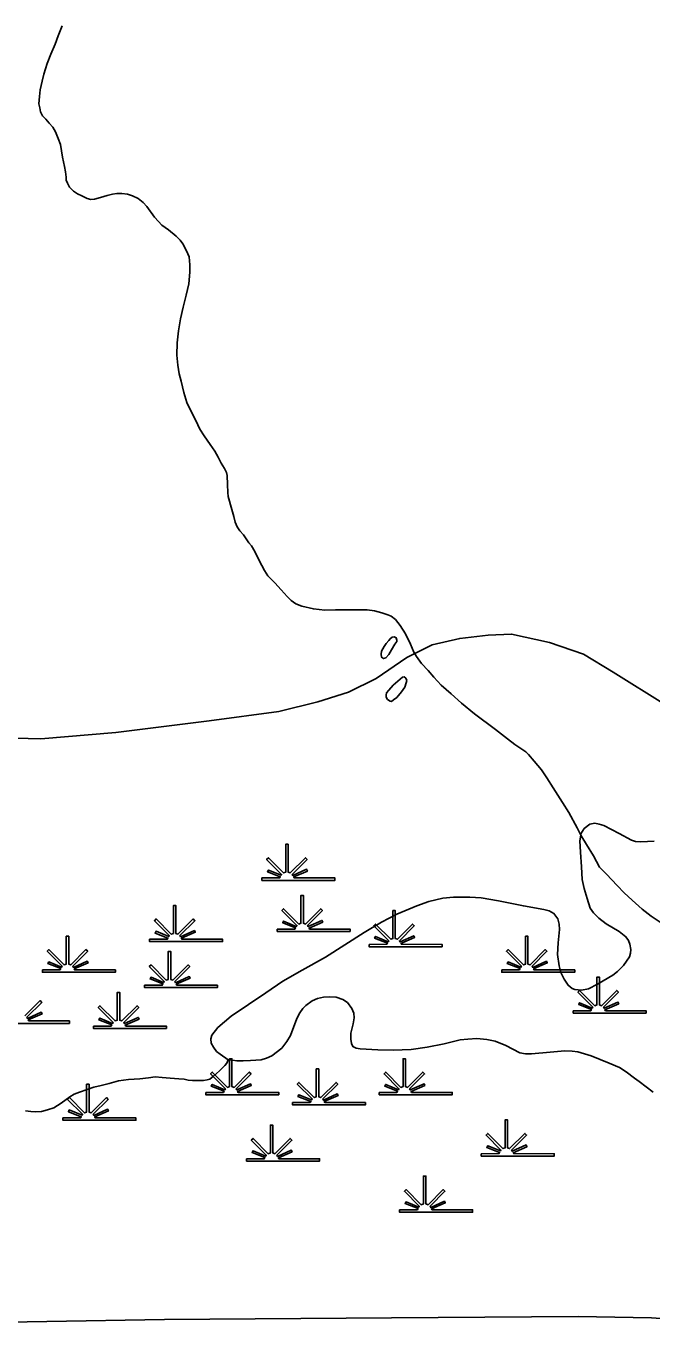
# Model space of a CAD drawing. Extents: x 2220236 to 2384410, y 720751 to 894131.
# Drawn here: x 2348159 to 2350024, y 858949 to 862847 of the extents above; entities that cross this region are included whole.
import ezdxf

# ---------------------------------------------------------------- set-up
doc = ezdxf.new("R2010")
doc.units = 0
for name, color, linetype in [('Exist Hydrographic Creek Single Shore', 7, 'Continuous'), ('Exist Hydrographic Misc Water Feature', 7, 'Continuous'), ('Exist Hydrographic Pond Under 1500 Sq Ft', 7, 'Continuous'), ('Exist Hydrographic Swamp CELL', 7, 'Continuous'), ('Exist Road Non-System Type 51', 7, 'Continuous'), ('Exist Road Secondary Type 51 Attributed', 7, 'Continuous')]:
    doc.layers.add(name, color=color, linetype=linetype)

msp = doc.modelspace()

# ---------------------------------------------------------------- linework, layer by layer
at = {"layer": 'Exist Hydrographic Creek Single Shore'}
for points in [[(2350028.4, 859667.1), (2349985.8, 859698.9), (2349972, 859708.1), (2349947.5, 859727.8), (2349927.3, 859740.1), (2349897.2, 859753.7), (2349842.8, 859775.1), (2349803, 859786.6), (2349786.5, 859789.2), (2349764.8, 859789.9), (2349721, 859785.8), (2349665, 859780.9), (2349647.6, 859781.2), (2349630.8, 859784.5), (2349588.5, 859805.7), (2349556.5, 859819.2), (2349531.7, 859824.1), (2349502.3, 859826.8), (2349475.8, 859825.1), (2349452.3, 859822.5), (2349404.5, 859811.3), (2349354, 859801), (2349306.7, 859794.2), (2349253, 859792), (2349207, 859793.4), (2349154.7, 859796.2), (2349142.8, 859798.3), (2349132.7, 859802.8), (2349129.1, 859811.5), (2349126.3, 859824.5), (2349126.2, 859842.6), (2349133.9, 859870.2), (2349136.5, 859888.3), (2349135.6, 859902.1), (2349129.4, 859915.9), (2349117.2, 859934.1), (2349103, 859943.4), (2349083.1, 859950.1), (2349064, 859951.6), (2349045.6, 859950.2), (2349027.1, 859946.2), (2349011, 859939), (2348992.8, 859925.8), (2348983.4, 859916.5), (2348974.4, 859903.7), (2348965.9, 859886.3), (2348946.3, 859836.2), (2348936.2, 859818.4), (2348920.9, 859798.1), (2348891, 859775.5), (2348875.5, 859768.3), (2348859.3, 859762.8), (2348827.3, 859760.8), (2348805.3, 859760.5), (2348787.2, 859759.8), (2348773.4, 859761.9), (2348761.2, 859763.7)], [(2348156.9, 859610.9), (2348173.1, 859609.3), (2348187.9, 859608.3), (2348204.9, 859609.6), (2348222.8, 859613.6), (2348240.9, 859620.3), (2348262.6, 859634.3), (2348288.5, 859652.4), (2348302.3, 859660.5), (2348317.4, 859666.7), (2348340.1, 859675.2), (2348360.1, 859681.6), (2348381.9, 859686.8), (2348406, 859692.7), (2348433.9, 859700.4), (2348463.9, 859704.9), (2348497.9, 859706.9), (2348523.8, 859709.6), (2348543.7, 859712.1), (2348563.8, 859710.6), (2348587.8, 859708.3), (2348613.8, 859706.8), (2348629.6, 859705.1), (2348641.9, 859703), (2348654.4, 859701.9), (2348667.9, 859701.7), (2348675.8, 859701.1), (2348687.9, 859701.6), (2348698, 859703.6), (2348705.8, 859705.6), (2348717.6, 859714.3), (2348735.6, 859730.8), (2348751.4, 859746.2), (2348757.3, 859753), (2348761.2, 859763.7)]]:
    msp.add_lwpolyline(points, dxfattribs=at)
at = {"layer": 'Exist Hydrographic Misc Water Feature'}
for points in [[(2348266.1, 862847.8), (2348254.5, 862817.7), (2348244.7, 862793.4), (2348232.1, 862763.3), (2348221.5, 862735), (2348211.9, 862703.4), (2348206.2, 862682.8), (2348200.4, 862657), (2348198.3, 862636.6), (2348196.8, 862615.2), (2348199, 862602.8), (2348201.1, 862590.7), (2348207.5, 862579.5), (2348217.4, 862569.1), (2348227.8, 862557.3), (2348237.8, 862545.3), (2348245.9, 862531.8), (2348254.3, 862511.5), (2348260.6, 862493.7), (2348267, 862455.6), (2348273.1, 862427.9), (2348276.4, 862412.3), (2348277.7, 862395.9), (2348277.7, 862387.7), (2348281.7, 862378), (2348287.8, 862366.1), (2348300.1, 862354.2), (2348312.2, 862346.5), (2348324.3, 862340.4), (2348340.4, 862332.2), (2348351.3, 862330), (2348362.4, 862330.5), (2348380.3, 862335.5), (2348400.4, 862341.2), (2348416.3, 862345.1), (2348429, 862347.3), (2348444.1, 862347.9), (2348460.6, 862345.3), (2348476.2, 862340.1), (2348492.3, 862332.5), (2348507.6, 862321), (2348518.5, 862309), (2348540.9, 862277), (2348552.9, 862263.8), (2348563.2, 862253.3), (2348583.4, 862239.4), (2348605.6, 862220), (2348617.9, 862208), (2348625.8, 862197.8), (2348637.2, 862176.9), (2348644.5, 862158.2), (2348646.8, 862134.7), (2348647, 862112.4), (2348643.5, 862077.8), (2348635.7, 862044), (2348626.4, 862008.1)], [(2348626.4, 862008.1), (2348618.6, 861973.3), (2348613.2, 861938), (2348609.4, 861901.7), (2348607.9, 861865.6), (2348610.5, 861835.2), (2348614.4, 861810), (2348620.9, 861788), (2348629.2, 861753.9), (2348637.7, 861724), (2348651.9, 861695.7), (2348664.2, 861670), (2348676.7, 861644.2), (2348689, 861624.4), (2348707.1, 861598.8), (2348721.4, 861578.8), (2348731.6, 861561.1), (2348739.9, 861543.4), (2348750.1, 861527.4), (2348755.8, 861515.5), (2348758.2, 861505.8), (2348758.6, 861479.5), (2348759.6, 861455.6), (2348761.1, 861443.5), (2348771.5, 861405.2), (2348777.6, 861383.5), (2348781.9, 861367.2), (2348788, 861353.4), (2348796.1, 861341.5), (2348806.4, 861329.5), (2348822.8, 861305.6), (2348830.8, 861296), (2348840.9, 861280), (2348853.2, 861252.6), (2348869.5, 861223.1), (2348879.7, 861207.1), (2348900.2, 861186.6), (2348918.5, 861165), (2348936.7, 861145.4), (2348948.7, 861133.5), (2348962.9, 861123.5), (2348980.9, 861116.1), (2349015, 861108.3), (2349049, 861104.7), (2349081.1, 861105.4), (2349114.9, 861105.8), (2349147.1, 861105.5), (2349175, 861106), (2349197.1, 861102.6), (2349219.3, 861096.9), (2349237.3, 861091.1), (2349247.3, 861086.6), (2349259.5, 861077.2), (2349273.7, 861059.1), (2349289.9, 861033.5), (2349304.2, 861003.6), (2349314.7, 860979.4), (2349322.8, 860965.9), (2349337.1, 860945.8), (2349357.3, 860924.7), (2349373.6, 860904.7), (2349395.9, 860881), (2349426.1, 860855.3), (2349456.5, 860827.6), (2349494.9, 860795.7), (2349557.5, 860749.1), (2349593.8, 860721), (2349615.8, 860703.9), (2349636.1, 860689.9), (2349648.2, 860682.2), (2349656.4, 860674.3), (2349673.3, 860654.3), (2349694.7, 860628.3), (2349711.1, 860604.4), (2349729.4, 860574.6), (2349744.1, 860553.2), (2349758.1, 860530.8), (2349776.4, 860501), (2349800.9, 860455.4), (2349812.3, 860433.6)], [(2348761.2, 859763.7), (2348737.2, 859780.1), (2348726.3, 859788.5), (2348717, 859801.2), (2348710.5, 859813.4), (2348709.7, 859825.6), (2348712.2, 859837.1), (2348730, 859859.2), (2348769.6, 859893.7), (2348821.4, 859928.6), (2348872.8, 859963.5), (2348924.2, 859997.8), (2348982, 860030.3), (2349051.6, 860069.3), (2349108.9, 860106.1), (2349166.4, 860142.9), (2349218, 860173.9), (2349264, 860197.8), (2349323.7, 860222.5), (2349359.3, 860235.5), (2349401.2, 860245.4), (2349432.6, 860248.3), (2349481.1, 860248.7), (2349515, 860246.8), (2349567.3, 860237.4), (2349641.4, 860222.4), (2349701.6, 860211.7), (2349717.8, 860207.5), (2349731.9, 860199.9), (2349744.1, 860183.9), (2349747.7, 860167.7), (2349748.3, 860152), (2349744.7, 860111.8), (2349743.2, 860077.9), (2349747.8, 860043.6), (2349752.6, 860023.5), (2349762.3, 860004.2), (2349774.5, 859985.6), (2349786.7, 859975.6), (2349794.7, 859972.7), (2349814.2, 859970.8), (2349834.7, 859975), (2349862.3, 859989.2), (2349908.2, 860015.7), (2349921.5, 860027.1), (2349939.8, 860044.3), (2349957.5, 860070.2), (2349960.3, 860081.8), (2349961.1, 860092.7), (2349958.9, 860108.1), (2349954.1, 860119.3), (2349946.5, 860130.5), (2349926.5, 860146.1), (2349888.1, 860169.2), (2349866.1, 860185.7), (2349849.7, 860202), (2349840.6, 860215.8), (2349831.2, 860244.9), (2349821.8, 860274.1), (2349816.4, 860300.8), (2349814.2, 860338.5), (2349811.4, 860382.6), (2349809.1, 860416.4), (2349812.3, 860433.6)]]:
    msp.add_lwpolyline(points, dxfattribs=at)
at = {"layer": 'Exist Hydrographic Pond Under 1500 Sq Ft'}
for points in [[(2349247.8, 860986.5), (2349240.2, 860972.4), (2349231, 860962.8), (2349224.2, 860960.3), (2349218.2, 860964), (2349216.8, 860973.1), (2349218.1, 860982), (2349225.7, 860996.4), (2349231.6, 861004.9), (2349239.8, 861014.1), (2349243.5, 861019.2), (2349249.9, 861023.7), (2349255.4, 861024.6), (2349261.4, 861022.5), (2349263.7, 861015.1), (2349263.5, 861011.1), (2349257.6, 861002.7), (2349247.8, 860986.5)], [(2349253.1, 860881), (2349239.6, 860866.4), (2349233.4, 860857.9), (2349231.7, 860850.6), (2349231.6, 860844.7), (2349235.8, 860838.3), (2349243.9, 860833.1), (2349247.9, 860832.2), (2349254.2, 860836.8), (2349263.8, 860844.4), (2349277.6, 860860.7), (2349287.5, 860874.9), (2349291.2, 860887.5), (2349293.2, 860894.8), (2349291, 860901.3), (2349285.6, 860905.3), (2349281, 860905.1), (2349267, 860893.1), (2349253.1, 860881)], [(2349812.3, 860433.6), (2349812.8, 860436.9), (2349822.7, 860453), (2349839.5, 860465.9), (2349854.5, 860469.1), (2349867.4, 860466.3), (2349880.4, 860461.9), (2349927, 860438.3), (2349963.2, 860418.4), (2349975.2, 860414.9), (2349991.3, 860414), (2350031, 860415.6)], [(2349812.3, 860433.6), (2349815.2, 860428.1), (2349829.5, 860405.7), (2349849.9, 860372.1), (2349868.4, 860338.4), (2349888.6, 860316.9), (2349920.9, 860283.1), (2349941.1, 860260.9), (2349965.6, 860239.6), (2349995.6, 860212.3), (2350022.1, 860192), (2350048.4, 860174.1)]]:
    msp.add_lwpolyline(points, dxfattribs=at)
at = {"layer": 'Exist Hydrographic Swamp CELL'}
for points in [[(2348861.5, 860305.7), (2348914.1, 860305.7), (2348916.1, 860309.3), (2348877.9, 860324.2), (2348880.8, 860329.4), (2348918.5, 860313.6), (2348920.1, 860316.5), (2348875.7, 860361), (2348880.8, 860366.2), (2348926.1, 860320.7), (2348932.4, 860323.1), (2348932.4, 860406.2), (2348939.7, 860406.2), (2348939.6, 860323.1), (2348946, 860320.7), (2348991.3, 860366.2), (2348996.4, 860361), (2348952, 860316.5), (2348954, 860312.9), (2348994.9, 860331.5), (2348997.3, 860326.5), (2348956.3, 860308.7), (2348958, 860305.7), (2349079, 860305.7), (2349079, 860298.6), (2348861.5, 860298.6)], [(2348907.1, 860153.4), (2348959.7, 860153.4), (2348961.8, 860157.1), (2348923.5, 860171.9), (2348926.4, 860177.1), (2348964.1, 860161.3), (2348965.7, 860164.2), (2348921.3, 860208.8), (2348926.4, 860213.9), (2348971.7, 860168.4), (2348978, 860170.8), (2348978, 860253.9), (2348985.3, 860253.9), (2348985.3, 860170.8), (2348991.6, 860168.4), (2349036.9, 860213.9), (2349042, 860208.8), (2348997.6, 860164.2), (2348999.6, 860160.6), (2349040.5, 860179.2), (2349042.9, 860174.2), (2349002, 860156.4), (2349003.6, 860153.4), (2349124.6, 860153.4), (2349124.6, 860146.3), (2348907.1, 860146.3)], [(2348526.8, 860122.9), (2348579.4, 860123), (2348581.4, 860126.6), (2348543.2, 860141.4), (2348546.1, 860146.6), (2348583.8, 860130.9), (2348585.4, 860133.8), (2348541, 860178.3), (2348546.1, 860183.4), (2348591.4, 860137.9), (2348597.7, 860140.3), (2348597.7, 860223.4), (2348605, 860223.4), (2348604.9, 860140.3), (2348611.3, 860137.9), (2348656.6, 860183.4), (2348661.7, 860178.3), (2348617.3, 860133.8), (2348619.3, 860130.2), (2348660.2, 860148.8), (2348662.6, 860143.7), (2348621.6, 860125.9), (2348623.3, 860123), (2348744.3, 860122.9), (2348744.3, 860115.8), (2348526.8, 860115.8)], [(2349181, 860107.7), (2349233.6, 860107.8), (2349235.6, 860111.4), (2349197.3, 860126.2), (2349200.2, 860131.4), (2349238, 860115.7), (2349239.6, 860118.5), (2349195.1, 860163.1), (2349200.3, 860168.2), (2349245.6, 860122.7), (2349251.9, 860125.1), (2349251.9, 860208.2), (2349259.1, 860208.2), (2349259.1, 860125.1), (2349265.4, 860122.7), (2349310.8, 860168.2), (2349315.9, 860163.1), (2349271.5, 860118.5), (2349273.5, 860114.9), (2349314.3, 860133.5), (2349316.8, 860128.5), (2349275.8, 860110.7), (2349277.4, 860107.8), (2349398.5, 860107.7), (2349398.5, 860100.6), (2349181, 860100.6)], [(2348207.3, 860031.5), (2348259.9, 860031.6), (2348261.9, 860035.2), (2348223.7, 860050.1), (2348226.6, 860055.2), (2348264.3, 860039.5), (2348265.9, 860042.4), (2348221.5, 860086.9), (2348226.6, 860092.1), (2348271.9, 860046.6), (2348278.2, 860049), (2348278.2, 860132), (2348285.5, 860132), (2348285.5, 860049), (2348291.8, 860046.6), (2348337.1, 860092.1), (2348342.2, 860086.9), (2348297.8, 860042.4), (2348299.8, 860038.8), (2348340.7, 860057.4), (2348343.1, 860052.4), (2348302.2, 860034.5), (2348303.8, 860031.6), (2348424.8, 860031.5), (2348424.8, 860024.4), (2348207.3, 860024.4)], [(2349576.5, 860031.5), (2349629.1, 860031.6), (2349631.1, 860035.2), (2349592.9, 860050.1), (2349595.8, 860055.2), (2349633.5, 860039.5), (2349635.1, 860042.4), (2349590.7, 860086.9), (2349595.8, 860092.1), (2349641.1, 860046.6), (2349647.4, 860049), (2349647.4, 860132), (2349654.7, 860132), (2349654.7, 860049), (2349661, 860046.6), (2349706.3, 860092.1), (2349711.4, 860086.9), (2349667, 860042.4), (2349669, 860038.8), (2349709.9, 860057.4), (2349712.3, 860052.4), (2349671.4, 860034.5), (2349673, 860031.6), (2349794, 860031.5), (2349794, 860024.4), (2349576.5, 860024.4)], [(2348511.6, 859985.9), (2348564.2, 859985.9), (2348566.2, 859989.5), (2348528, 860004.4), (2348530.9, 860009.6), (2348568.6, 859993.8), (2348570.2, 859996.7), (2348525.8, 860041.2), (2348530.9, 860046.4), (2348576.2, 860000.9), (2348582.5, 860003.3), (2348582.5, 860086.4), (2348589.8, 860086.4), (2348589.7, 860003.3), (2348596.1, 860000.9), (2348641.4, 860046.4), (2348646.5, 860041.2), (2348602.1, 859996.7), (2348604.1, 859993.1), (2348645, 860011.7), (2348647.4, 860006.7), (2348606.4, 859988.8), (2348608, 859985.9), (2348729.1, 859985.9), (2348729.1, 859978.7), (2348511.6, 859978.7)], [(2349789.5, 859909.7), (2349842.1, 859909.8), (2349844.1, 859913.4), (2349805.9, 859928.2), (2349808.8, 859933.4), (2349846.5, 859917.7), (2349848.1, 859920.6), (2349803.7, 859965.1), (2349808.8, 859970.2), (2349854.1, 859924.7), (2349860.4, 859927.1), (2349860.4, 860010.2), (2349867.7, 860010.2), (2349867.6, 859927.1), (2349874, 859924.7), (2349919.3, 859970.2), (2349924.4, 859965.1), (2349880, 859920.6), (2349882, 859917), (2349922.9, 859935.6), (2349925.3, 859930.5), (2349884.3, 859912.7), (2349886, 859909.8), (2350007, 859909.7), (2350007, 859902.6), (2349789.5, 859902.6)], [(2348359.4, 859864), (2348412.1, 859864.1), (2348414.1, 859867.7), (2348375.8, 859882.5), (2348378.7, 859887.7), (2348416.5, 859872), (2348418, 859874.9), (2348373.6, 859919.4), (2348378.7, 859924.5), (2348424, 859879.1), (2348430.4, 859881.4), (2348430.4, 859964.5), (2348437.6, 859964.5), (2348437.6, 859881.4), (2348443.9, 859879.1), (2348489.2, 859924.5), (2348494.4, 859919.4), (2348449.9, 859874.9), (2348451.9, 859871.3), (2348492.8, 859889.9), (2348495.3, 859884.8), (2348454.3, 859867), (2348455.9, 859864.1), (2348576.9, 859864), (2348576.9, 859856.9), (2348359.4, 859856.9)], [(2348694.1, 859666.1), (2348746.8, 859666.1), (2348748.8, 859669.7), (2348710.5, 859684.6), (2348713.4, 859689.8), (2348751.1, 859674), (2348752.7, 859676.9), (2348708.3, 859721.4), (2348713.4, 859726.6), (2348758.7, 859681.1), (2348765.1, 859683.5), (2348765.1, 859766.6), (2348772.3, 859766.6), (2348772.3, 859683.5), (2348778.6, 859681.1), (2348823.9, 859726.6), (2348829.1, 859721.4), (2348784.6, 859676.9), (2348786.6, 859673.3), (2348827.5, 859691.9), (2348830, 859686.9), (2348789, 859669), (2348790.6, 859666.1), (2348911.6, 859666.1), (2348911.6, 859658.9), (2348694.1, 859658.9)], [(2348952.8, 859635.6), (2349005.4, 859635.7), (2349007.4, 859639.3), (2348969.1, 859654.1), (2348972, 859659.3), (2349009.8, 859643.6), (2349011.4, 859646.4), (2348966.9, 859691), (2348972.1, 859696.1), (2349017.4, 859650.6), (2349023.7, 859653), (2349023.7, 859736.1), (2349030.9, 859736.1), (2349030.9, 859653), (2349037.2, 859650.6), (2349082.6, 859696.1), (2349087.7, 859691), (2349043.3, 859646.4), (2349045.3, 859642.8), (2349086.1, 859661.4), (2349088.6, 859656.4), (2349047.6, 859638.6), (2349049.2, 859635.7), (2349170.3, 859635.6), (2349170.3, 859628.5), (2348952.8, 859628.5)], [(2349211.4, 859666.1), (2349264, 859666.1), (2349266, 859669.7), (2349227.8, 859684.6), (2349230.7, 859689.8), (2349268.4, 859674), (2349270, 859676.9), (2349225.6, 859721.4), (2349230.7, 859726.6), (2349276, 859681.1), (2349282.3, 859683.5), (2349282.3, 859766.6), (2349289.6, 859766.6), (2349289.5, 859683.5), (2349295.9, 859681.1), (2349341.2, 859726.6), (2349346.3, 859721.4), (2349301.9, 859676.9), (2349303.9, 859673.3), (2349344.8, 859691.9), (2349347.2, 859686.9), (2349306.2, 859669), (2349307.9, 859666.1), (2349428.9, 859666.1), (2349428.9, 859658.9), (2349211.4, 859658.9)], [(2348268.2, 859589.9), (2348320.8, 859590), (2348322.8, 859593.6), (2348284.5, 859608.4), (2348287.4, 859613.6), (2348325.2, 859597.9), (2348326.8, 859600.8), (2348282.3, 859645.3), (2348287.5, 859650.4), (2348332.8, 859604.9), (2348339.1, 859607.3), (2348339.1, 859690.4), (2348346.3, 859690.4), (2348346.3, 859607.3), (2348352.6, 859604.9), (2348398, 859650.4), (2348403.1, 859645.3), (2348358.7, 859600.8), (2348360.7, 859597.2), (2348401.5, 859615.8), (2348404, 859610.7), (2348363, 859592.9), (2348364.6, 859590), (2348485.7, 859589.9), (2348485.7, 859582.8), (2348268.2, 859582.8)], [(2349515.6, 859483.3), (2349568.3, 859483.4), (2349570.3, 859487), (2349532, 859501.8), (2349534.9, 859507), (2349572.7, 859491.3), (2349574.3, 859494.1), (2349529.8, 859538.7), (2349535, 859543.8), (2349580.2, 859498.3), (2349586.6, 859500.7), (2349586.6, 859583.8), (2349593.8, 859583.8), (2349593.8, 859500.7), (2349600.1, 859498.3), (2349645.4, 859543.8), (2349650.6, 859538.7), (2349606.1, 859494.1), (2349608.1, 859490.6), (2349649, 859509.2), (2349651.5, 859504.1), (2349610.5, 859486.3), (2349612.1, 859483.4), (2349733.2, 859483.3), (2349733.2, 859476.2), (2349515.6, 859476.2)], [(2348815.8, 859468.1), (2348868.5, 859468.2), (2348870.5, 859471.8), (2348832.2, 859486.6), (2348835.1, 859491.8), (2348872.9, 859476), (2348874.4, 859478.9), (2348830, 859523.5), (2348835.1, 859528.6), (2348880.4, 859483.1), (2348886.8, 859485.5), (2348886.8, 859568.6), (2348894, 859568.6), (2348894, 859485.5), (2348900.3, 859483.1), (2348945.6, 859528.6), (2348950.8, 859523.5), (2348906.3, 859478.9), (2348908.3, 859475.3), (2348949.2, 859493.9), (2348951.7, 859488.9), (2348910.7, 859471.1), (2348912.3, 859468.2), (2349033.3, 859468.1), (2349033.3, 859461), (2348815.8, 859461)], [(2349272.2, 859315.8), (2349324.9, 859315.9), (2349326.9, 859319.5), (2349288.6, 859334.3), (2349291.5, 859339.5), (2349329.3, 859323.8), (2349330.8, 859326.6), (2349286.4, 859371.2), (2349291.5, 859376.3), (2349336.8, 859330.8), (2349343.2, 859333.2), (2349343.2, 859416.3), (2349350.4, 859416.3), (2349350.4, 859333.2), (2349356.7, 859330.8), (2349402, 859376.3), (2349407.2, 859371.2), (2349362.7, 859326.6), (2349364.7, 859323), (2349405.6, 859341.6), (2349408.1, 859336.6), (2349367.1, 859318.8), (2349368.7, 859315.9), (2349489.7, 859315.8), (2349489.7, 859308.7), (2349272.2, 859308.7)]]:
    msp.add_lwpolyline(points, close=True, dxfattribs=at)
msp.add_lwpolyline([(2348154.9, 859894.3), (2348200.2, 859939.8), (2348205.3, 859934.6), (2348160.9, 859890.1), (2348162.9, 859886.5), (2348203.8, 859905.1), (2348206.2, 859900.1), (2348165.2, 859882.2), (2348166.9, 859879.3), (2348287.9, 859879.3), (2348287.9, 859872.1), (2348070.4, 859872.1)], dxfattribs=at)
at = {"layer": 'Exist Road Non-System Type 51'}
msp.add_lwpolyline([(2350167.9, 858954.9), (2350142.7, 858971.2), (2350122.6, 858980.9), (2350094.3, 858988.2), (2350023.4, 858993.2), (2349804.8, 858997.4), (2349247.8, 858993.2), (2348571, 858989), (2347869, 858976.3), (2347179.5, 858963.7), (2346722.3, 858972.9), (2346208.6, 858964.7), (2345650.8, 858958.1), (2345379, 858948.8)], dxfattribs=at)
at = {"layer": 'Exist Road Secondary Type 51 Attributed'}
msp.add_lwpolyline([(2350065, 860822.5), (2349908.3, 860919.5), (2349820.1, 860973.1), (2349719.2, 861007.8), (2349605.7, 861033.1), (2349536.3, 861029.9), (2349451.2, 861020.4), (2349369.2, 861001.5), (2349293.5, 860963.6), (2349202.1, 860900.6), (2349120.1, 860859.5), (2349028.7, 860831.1), (2348912, 860802.7), (2348703.9, 860774.4), (2348426.5, 860739.7), (2348202.6, 860720.7), (2348089.1, 860723.9)], dxfattribs=at)

doc.saveas('drawing.dxf')
